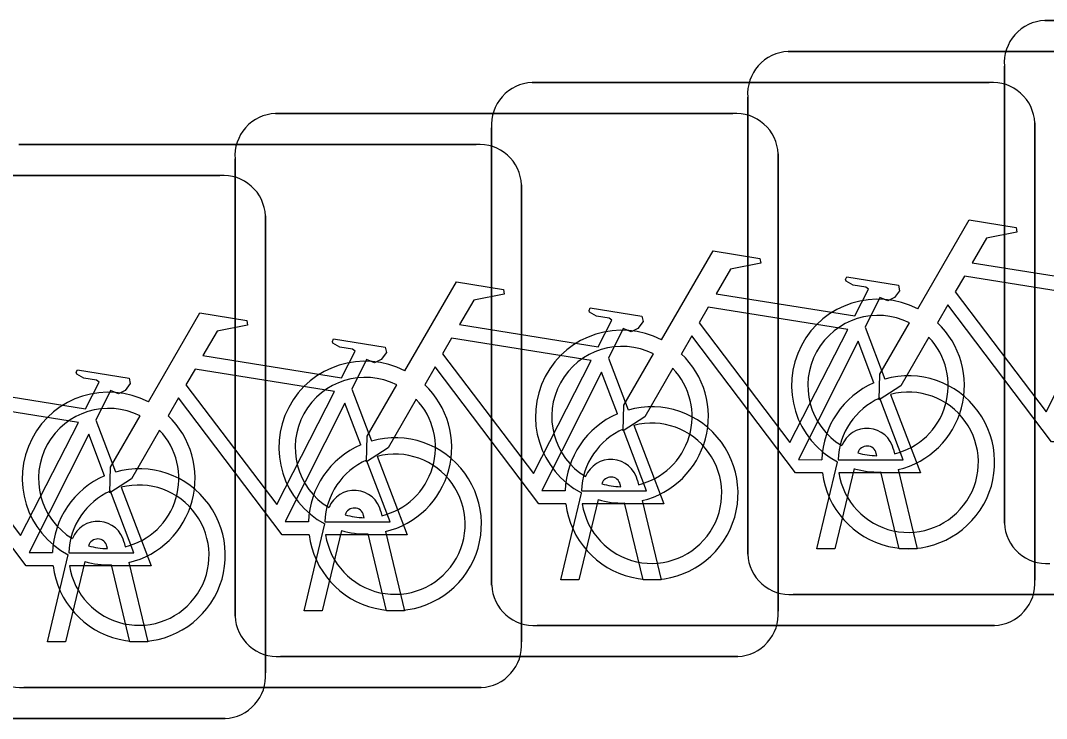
# Model space of a CAD drawing. Extents: x 162184 to 163154, y 385507 to 386516.
# Drawn here: x 162768.069 to 162769.956, y 386421.254 to 386422.539 of the extents above; entities that cross this region are included whole.
import ezdxf

# ---------------------------------------------------------------- set-up
doc = ezdxf.new("R2010")
doc.units = 0
doc.layers.add('IMGEO_Fietsenrek', color=7, linetype='Continuous')

msp = doc.modelspace()

# ---------------------------------------------------------------- linework, layer by layer
at = {"layer": 'IMGEO_Fietsenrek'}
for p, q in [((162769.9529, 386422.5385), (162770.7938, 386422.5385)), ((162770.7938, 386422.5385), (162769.9529, 386422.5385)), ((162769.4809, 386422.4815), (162770.3218, 386422.4815)), ((162770.3218, 386422.4815), (162769.4809, 386422.4815)), ((162769.8785, 386421.6139), (162769.8785, 386422.4548)), ((162769.8785, 386422.4548), (162769.8785, 386421.6139)), ((162769.0099, 386422.4245), (162769.8508, 386422.4245)), ((162769.8508, 386422.4245), (162769.0099, 386422.4245)), ((162769.4065, 386421.5569), (162769.4065, 386422.3978)), ((162769.4065, 386422.3978), (162769.4065, 386421.5569)), ((162768.5379, 386422.3675), (162769.3788, 386422.3675)), ((162769.3788, 386422.3675), (162768.5379, 386422.3675)), ((162768.9355, 386421.4999), (162768.9355, 386422.3408)), ((162768.9355, 386422.3408), (162768.9355, 386421.4999)), ((162769.9345, 386422.3501), (162769.9345, 386421.5092)), ((162769.9345, 386421.5092), (162769.9345, 386422.3501)), ((162768.0659, 386422.3105), (162768.9068, 386422.3105)), ((162768.9068, 386422.3105), (162768.0659, 386422.3105)), ((162768.4635, 386421.4429), (162768.4635, 386422.2838)), ((162768.4635, 386422.2838), (162768.4635, 386421.4429)), ((162769.4625, 386422.2931), (162769.4625, 386421.4522)), ((162769.4625, 386421.4522), (162769.4625, 386422.2931)), ((162767.5949, 386422.2535), (162768.4358, 386422.2535)), ((162768.4358, 386422.2535), (162767.5949, 386422.2535)), ((162768.9905, 386422.2361), (162768.9905, 386421.3952)), ((162768.9905, 386421.3952), (162768.9905, 386422.2361)), ((162768.5195, 386422.1791), (162768.5195, 386421.3382)), ((162768.5195, 386421.3382), (162768.5195, 386422.1791)), ((162769.6222, 386421.9742), (162769.6585, 386421.879)), ((162769.1502, 386421.9172), (162769.1865, 386421.822)), ((162768.6782, 386421.8602), (162768.7145, 386421.765)), ((162768.2072, 386421.8032), (162768.2435, 386421.708)), ((162769.6746, 386421.7494), (162769.6764, 386421.7415)), ((162769.6439, 386421.7379), (162769.6429, 386421.7422)), ((162769.5335, 386421.5663), (162769.5718, 386421.7263)), ((162769.6022, 386421.7141), (162769.5669, 386421.5663)), ((162769.6834, 386421.7123), (162769.7184, 386421.5663)), ((162769.2036, 386421.6924), (162769.2054, 386421.6845)), ((162769.685, 386421.5663), (162769.6511, 386421.708)), ((162769.1729, 386421.6809), (162769.1719, 386421.6852)), ((162769.0625, 386421.5093), (162769.1008, 386421.6693)), ((162769.1312, 386421.6571), (162769.0959, 386421.5093)), ((162769.2124, 386421.6553), (162769.2474, 386421.5093)), ((162768.7316, 386421.6354), (162768.7334, 386421.6275)), ((162769.214, 386421.5093), (162769.1801, 386421.651)), ((162768.7009, 386421.6239), (162768.6999, 386421.6282)), ((162768.5905, 386421.4523), (162768.6288, 386421.6123)), ((162768.6592, 386421.6001), (162768.6239, 386421.4523)), ((162768.7404, 386421.5983), (162768.7754, 386421.4523)), ((162768.2596, 386421.5784), (162768.2614, 386421.5705)), ((162768.742, 386421.4523), (162768.7081, 386421.594)), ((162768.2289, 386421.5669), (162768.2279, 386421.5712)), ((162769.5669, 386421.5663), (162769.5335, 386421.5663)), ((162769.7184, 386421.5663), (162769.685, 386421.5663)), ((162768.1185, 386421.3953), (162768.1568, 386421.5553)), ((162768.1872, 386421.5431), (162768.1519, 386421.3953)), ((162768.2684, 386421.5413), (162768.3034, 386421.3953)), ((162768.27, 386421.3953), (162768.2361, 386421.537)), ((162769.0959, 386421.5093), (162769.0625, 386421.5093)), ((162769.2474, 386421.5093), (162769.214, 386421.5093)), ((162770.3311, 386421.4825), (162769.4902, 386421.4825)), ((162769.4902, 386421.4825), (162770.3311, 386421.4825)), ((162768.6239, 386421.4523), (162768.5905, 386421.4523)), ((162768.7754, 386421.4523), (162768.742, 386421.4523)), ((162769.8601, 386421.4255), (162769.0192, 386421.4255)), ((162769.0192, 386421.4255), (162769.8601, 386421.4255)), ((162768.1519, 386421.3953), (162768.1185, 386421.3953)), ((162768.3034, 386421.3953), (162768.27, 386421.3953)), ((162769.3881, 386421.3685), (162768.5472, 386421.3685)), ((162768.5472, 386421.3685), (162769.3881, 386421.3685)), ((162768.9161, 386421.3115), (162768.0752, 386421.3115)), ((162768.0752, 386421.3115), (162768.9161, 386421.3115)), ((162768.4451, 386421.2545), (162767.6042, 386421.2545)), ((162767.6042, 386421.2545), (162768.4451, 386421.2545))]:
    msp.add_line(p, q, dxfattribs=at)
for points in [[(162769.7191, 386422.0082), (162769.8138, 386422.1717), (162769.9, 386422.1579), (162769.9017, 386422.1492), (162769.8456, 386422.1383), (162769.8194, 386422.093), (162770.0746, 386422.0522)], [(162769.2481, 386421.9512), (162769.3428, 386422.1147), (162769.429, 386422.1009), (162769.4307, 386422.0922), (162769.3746, 386422.0813), (162769.3484, 386422.036), (162769.6036, 386421.9952)], [(162770.0617, 386422.027), (162769.8049, 386422.068), (162769.7882, 386422.0392), (162769.9552, 386421.8189), (162770.0617, 386422.027)], [(162768.7761, 386421.8942), (162768.8708, 386422.0577), (162768.957, 386422.0439), (162768.9587, 386422.0352), (162768.9026, 386422.0243), (162768.8764, 386421.979), (162769.1316, 386421.9382)], [(162769.6036, 386421.9952), (162769.6286, 386422.044), (162769.6235, 386422.048), (162769.6003, 386422.0517), (162769.5876, 386422.0592), (162769.5866, 386422.0623), (162769.5888, 386422.0669), (162769.6836, 386422.0518), (162769.6859, 386422.0415), (162769.6765, 386422.0291), (162769.6641, 386422.0227), (162769.6496, 386422.0289), (162769.6222, 386421.9742)], [(162770.0148, 386421.7635), (162769.9651, 386421.7636), (162769.7744, 386422.0153), (162769.7554, 386421.9825)], [(162768.3041, 386421.8372), (162768.3988, 386422.0007), (162768.485, 386421.9869), (162768.4867, 386421.9782), (162768.4306, 386421.9673), (162768.4044, 386421.922), (162768.6596, 386421.8812)], [(162769.1316, 386421.9382), (162769.1566, 386421.987), (162769.1515, 386421.991), (162769.1283, 386421.9947), (162769.1156, 386422.0022), (162769.1146, 386422.0053), (162769.1168, 386422.0099), (162769.2116, 386421.9948), (162769.2139, 386421.9845), (162769.2045, 386421.9721), (162769.1921, 386421.9657), (162769.1776, 386421.9719), (162769.1502, 386421.9172)], [(162769.5907, 386421.97), (162769.3339, 386422.011), (162769.3172, 386421.9822), (162769.4842, 386421.7619), (162769.5907, 386421.97)], [(162769.7398, 386421.9557), (162769.6882, 386421.8665), (162769.6483, 386421.8405), (162769.6495, 386421.888), (162769.704, 386421.9822)], [(162769.5438, 386421.7065), (162769.4941, 386421.7066), (162769.3034, 386421.9583), (162769.2844, 386421.9255)], [(162767.8331, 386421.7802), (162767.9278, 386421.9437), (162768.014, 386421.9299), (162768.0157, 386421.9212), (162767.9596, 386421.9103), (162767.9334, 386421.865), (162768.1886, 386421.8242)], [(162768.6596, 386421.8812), (162768.6846, 386421.93), (162768.6795, 386421.934), (162768.6563, 386421.9377), (162768.6436, 386421.9452), (162768.6426, 386421.9483), (162768.6448, 386421.9529), (162768.7396, 386421.9378), (162768.7419, 386421.9275), (162768.7325, 386421.9151), (162768.7201, 386421.9087), (162768.7056, 386421.9149), (162768.6782, 386421.8602)], [(162769.1187, 386421.913), (162768.8619, 386421.954), (162768.8452, 386421.9252), (162769.0122, 386421.7049), (162769.1187, 386421.913)], [(162769.6387, 386421.872), (162769.6094, 386421.9488), (162769.5, 386421.7307), (162769.5427, 386421.7306)], [(162769.2688, 386421.8987), (162769.2172, 386421.8095), (162769.1773, 386421.7835), (162769.1785, 386421.831), (162769.233, 386421.9252)], [(162769.0718, 386421.6495), (162769.0221, 386421.6496), (162768.8314, 386421.9013), (162768.8124, 386421.8685)], [(162768.1886, 386421.8242), (162768.2136, 386421.873), (162768.2085, 386421.877), (162768.1853, 386421.8807), (162768.1726, 386421.8882), (162768.1716, 386421.8913), (162768.1738, 386421.8959), (162768.2686, 386421.8808), (162768.2709, 386421.8705), (162768.2615, 386421.8581), (162768.2491, 386421.8517), (162768.2346, 386421.8579), (162768.2072, 386421.8032)], [(162768.6467, 386421.856), (162768.3899, 386421.897), (162768.3732, 386421.8682), (162768.5402, 386421.6479), (162768.6467, 386421.856)], [(162769.1667, 386421.815), (162769.1374, 386421.8918), (162769.028, 386421.6737), (162769.0707, 386421.6736)], [(162768.7968, 386421.8417), (162768.7452, 386421.7525), (162768.7053, 386421.7265), (162768.7065, 386421.774), (162768.761, 386421.8682)], [(162768.5998, 386421.5925), (162768.5501, 386421.5926), (162768.3594, 386421.8443), (162768.3404, 386421.8115)], [(162769.5727, 386421.7305), (162769.6926, 386421.7303), (162769.6494, 386421.8439)], [(162769.6692, 386421.8508), (162769.7242, 386421.7062), (162769.5741, 386421.7065)], [(162768.1757, 386421.799), (162767.9189, 386421.84), (162767.9022, 386421.8112), (162768.0692, 386421.5909), (162768.1757, 386421.799)], [(162768.6947, 386421.758), (162768.6654, 386421.8348), (162768.556, 386421.6167), (162768.5987, 386421.6166)], [(162768.3248, 386421.7847), (162768.2732, 386421.6955), (162768.2333, 386421.6695), (162768.2345, 386421.717), (162768.289, 386421.8112)], [(162768.1288, 386421.5355), (162768.0791, 386421.5356), (162767.8884, 386421.7873), (162767.8694, 386421.7545)], [(162769.1007, 386421.6735), (162769.2206, 386421.6733), (162769.1774, 386421.7869)], [(162769.1972, 386421.7938), (162769.2522, 386421.6492), (162769.1021, 386421.6495)], [(162768.2237, 386421.701), (162768.1944, 386421.7778), (162768.085, 386421.5597), (162768.1277, 386421.5596)], [(162768.6287, 386421.6165), (162768.7486, 386421.6163), (162768.7054, 386421.7299)], [(162768.7252, 386421.7368), (162768.7802, 386421.5922), (162768.6301, 386421.5925)], [(162768.1577, 386421.5595), (162768.2776, 386421.5593), (162768.2344, 386421.6729)], [(162768.2542, 386421.6798), (162768.3092, 386421.5352), (162768.1591, 386421.5355)]]:
    msp.add_lwpolyline(points, dxfattribs=at)
for centre, radius, start, end in [((162769.9562, 386422.4606), 0.0779, 92.4484, 184.2845), ((162769.9562, 386422.4606), 0.0779, 92.4484, 184.2845), ((162769.4842, 386422.4036), 0.0779, 92.4484, 184.2845), ((162769.4842, 386422.4036), 0.0779, 92.4484, 184.2845), ((162769.0132, 386422.3466), 0.0779, 92.4484, 184.2845), ((162769.0132, 386422.3466), 0.0779, 92.4484, 184.2845), ((162769.8566, 386422.3468), 0.0779, 2.4484, 94.2845), ((162769.8566, 386422.3468), 0.0779, 2.4484, 94.2845), ((162768.5412, 386422.2896), 0.0779, 92.4484, 184.2845), ((162768.5412, 386422.2896), 0.0779, 92.4484, 184.2845), ((162769.3846, 386422.2898), 0.0779, 2.4484, 94.2845), ((162769.3846, 386422.2898), 0.0779, 2.4484, 94.2845), ((162768.9126, 386422.2328), 0.0779, 2.4484, 94.2845), ((162768.9126, 386422.2328), 0.0779, 2.4484, 94.2845), ((162768.4416, 386422.1758), 0.0779, 2.4484, 94.2845), ((162768.4416, 386422.1758), 0.0779, 2.4484, 94.2845), ((162769.6461, 386421.8669), 0.159, 62.6766, 242.1369), ((162769.6461, 386421.8669), 0.129, 63.3192, 238.903), ((162769.6461, 386421.8669), 0.159, 283.5766, 46.6042), ((162769.1751, 386421.8099), 0.159, 62.6766, 242.1369), ((162769.6461, 386421.8669), 0.129, 283.6043, 43.4302), ((162769.1751, 386421.8099), 0.129, 63.3192, 238.903), ((162769.1751, 386421.8099), 0.159, 283.5766, 46.6042), ((162768.7031, 386421.7529), 0.159, 62.6766, 242.1369), ((162769.1751, 386421.8099), 0.129, 283.6043, 43.4302), ((162768.7031, 386421.7529), 0.129, 63.3192, 238.903), ((162769.7017, 386421.7259), 0.159, 187.0065, 105.7708), ((162768.7031, 386421.7529), 0.159, 283.5766, 46.6042), ((162769.7017, 386421.7259), 0.159, 113.3408, 178.3217), ((162768.2311, 386421.6959), 0.159, 62.6766, 242.1369), ((162768.7031, 386421.7529), 0.129, 283.6043, 43.4302), ((162769.7017, 386421.7259), 0.129, 113.923, 177.9556), ((162769.7017, 386421.7259), 0.129, 188.6715, 104.5883), ((162768.2311, 386421.6959), 0.129, 63.3192, 238.903), ((162769.2297, 386421.6689), 0.159, 187.0065, 105.7708), ((162768.2311, 386421.6959), 0.159, 283.5766, 46.6042), ((162769.2297, 386421.6689), 0.159, 113.3408, 178.3217), ((162769.2297, 386421.6689), 0.129, 113.923, 177.9556), ((162769.2297, 386421.6689), 0.129, 188.6715, 104.5883), ((162769.6259, 386421.7383), 0.0499, 12.8025, 158.6934), ((162768.2311, 386421.6959), 0.129, 283.6043, 43.4302), ((162768.7577, 386421.6119), 0.159, 187.0065, 105.7708), ((162768.7577, 386421.6119), 0.159, 113.3408, 178.3217), ((162769.6259, 386421.7383), 0.0174, 12.8025, 163.4502), ((162768.7577, 386421.6119), 0.129, 113.923, 177.9556), ((162768.7577, 386421.6119), 0.129, 188.6715, 104.5883), ((162769.1549, 386421.6813), 0.0499, 12.8025, 158.6934), ((162769.6461, 386421.8669), 0.129, 253.415, 269.0204), ((162768.2867, 386421.5549), 0.159, 187.0065, 105.7708), ((162769.6461, 386421.8669), 0.159, 253.9967, 271.7867), ((162768.2867, 386421.5549), 0.159, 113.3408, 178.3217), ((162769.1549, 386421.6813), 0.0174, 12.8025, 163.4502), ((162768.2867, 386421.5549), 0.129, 113.923, 177.9556), ((162768.2867, 386421.5549), 0.129, 188.6715, 104.5883), ((162768.6829, 386421.6243), 0.0499, 12.8025, 158.6934), ((162769.1751, 386421.8099), 0.129, 253.415, 269.0204), ((162769.1751, 386421.8099), 0.159, 253.9967, 271.7867), ((162768.6829, 386421.6243), 0.0174, 12.8025, 163.4502), ((162768.2109, 386421.5673), 0.0499, 12.8025, 158.6934), ((162768.7031, 386421.7529), 0.129, 253.415, 269.0204), ((162768.7031, 386421.7529), 0.159, 253.9967, 271.7867), ((162769.9564, 386421.6172), 0.0779, 182.4484, 274.2845), ((162769.9564, 386421.6172), 0.0779, 182.4484, 274.2845), ((162768.2109, 386421.5673), 0.0174, 12.8025, 163.4502), ((162768.2311, 386421.6959), 0.129, 253.415, 269.0204), ((162768.2311, 386421.6959), 0.159, 253.9967, 271.7867), ((162769.4844, 386421.5602), 0.0779, 182.4484, 274.2845), ((162769.4844, 386421.5602), 0.0779, 182.4484, 274.2845), ((162769.8568, 386421.5034), 0.0779, 272.4484, 4.2845), ((162769.8568, 386421.5034), 0.0779, 272.4484, 4.2845), ((162769.0134, 386421.5032), 0.0779, 182.4484, 274.2845), ((162769.0134, 386421.5032), 0.0779, 182.4484, 274.2845), ((162769.3848, 386421.4464), 0.0779, 272.4484, 4.2845), ((162769.3848, 386421.4464), 0.0779, 272.4484, 4.2845), ((162768.5414, 386421.4462), 0.0779, 182.4484, 274.2845), ((162768.5414, 386421.4462), 0.0779, 182.4484, 274.2845), ((162768.9128, 386421.3894), 0.0779, 272.4484, 4.2845), ((162768.9128, 386421.3894), 0.0779, 272.4484, 4.2845), ((162768.0694, 386421.3892), 0.0779, 182.4484, 274.2845), ((162768.0694, 386421.3892), 0.0779, 182.4484, 274.2845), ((162768.4418, 386421.3324), 0.0779, 272.4484, 4.2845), ((162768.4418, 386421.3324), 0.0779, 272.4484, 4.2845)]:
    msp.add_arc(centre, radius, start, end, dxfattribs=at)

doc.saveas('drawing.dxf')
